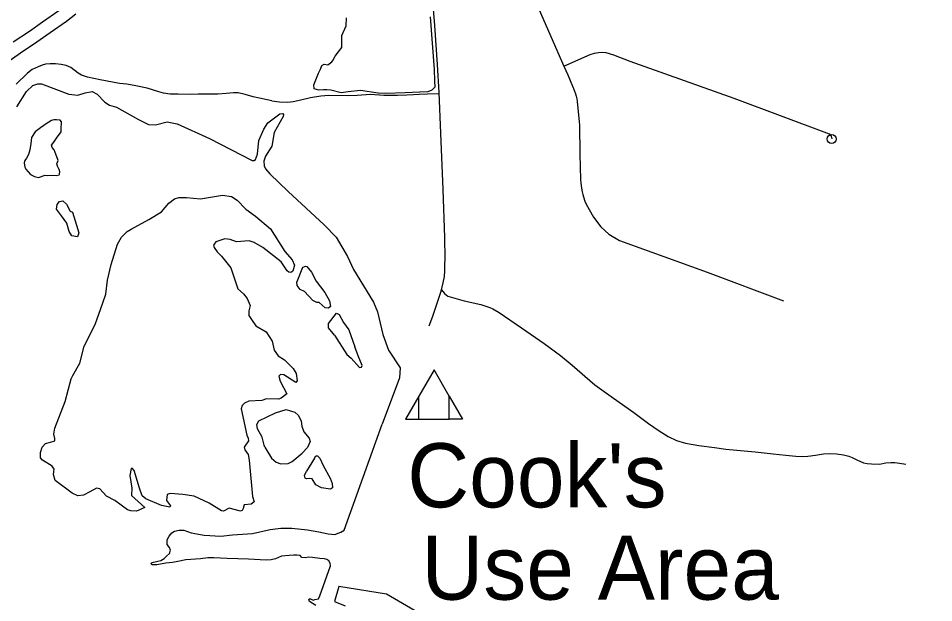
# Model space of a CAD drawing. Extents: x -19 to 366, y -4 to 359.
# Drawn here: x 149.899 to 151.042, y 194.657 to 195.386 of the extents above; entities that cross this region are included whole.
import ezdxf

# ---------------------------------------------------------------- set-up
doc = ezdxf.new("R2010")
doc.units = 0
for name, color, linetype in [('60', 7, 'Continuous'), ('R_Border Notes', 7, 'Continuous'), ('R_Border Prem', 7, 'Continuous'), ('R_Exist Surface Annot', 7, 'Continuous'), ('R_Striping', 7, 'Continuous'), ('R_Survey Control', 7, 'Continuous'), ('R_Temp Easement', 7, 'Continuous'), ('Sheet Fence', 7, 'Continuous')]:
    doc.layers.add(name, color=color, linetype=linetype)

msp = doc.modelspace()

# ---------------------------------------------------------------- linework, layer by layer
at = {"layer": '60'}
for p, q in [((150.3826, 194.8861), (150.3992, 194.8861)), ((150.4536, 194.8861), (150.4371, 194.8861))]:
    msp.add_line(p, q, dxfattribs=at)
for points in [[(150.4371, 194.9148), (150.4181, 194.9476), (150.3992, 194.9148)], [(150.3992, 194.8861), (150.3992, 194.9148), (150.3826, 194.8861)], [(150.4371, 194.8861), (150.4371, 194.9148), (150.4536, 194.8861)], [(150.3992, 194.8861), (150.4371, 194.8861)]]:
    msp.add_lwpolyline(points, dxfattribs=at)
at = {"layer": 'R_Border Prem'}
for points in [[(149.8972, 195.2756), (149.9092, 195.2949), (149.9173, 195.3025), (149.9235, 195.3045), (149.9283, 195.3043), (149.9621, 195.2917), (149.9733, 195.2903), (149.9827, 195.2934), (149.9914, 195.2949), (149.9975, 195.2914), (150.0072, 195.2816), (150.013, 195.2778), (150.0217, 195.2754), (150.0491, 195.2599), (150.0616, 195.2537), (150.0705, 195.2532), (150.0849, 195.2569), (150.0976, 195.2546), (150.1379, 195.2363), (150.191, 195.209), (150.1936, 195.2088), (150.195, 195.2101), (150.1979, 195.2168), (150.1995, 195.2337), (150.2054, 195.248), (150.2107, 195.2558), (150.2256, 195.2671), (150.2295, 195.2675), (150.2303, 195.2662), (150.2296, 195.2636), (150.2184, 195.2437), (150.2155, 195.2268), (150.2076, 195.2144), (150.2058, 195.2079), (150.2062, 195.2021), (150.2076, 195.1985), (150.2129, 195.192), (150.236, 195.17), (150.2809, 195.1284)], [(149.9268, 195.2496), (149.9202, 195.2444), (149.9158, 195.2374), (149.915, 195.2302), (149.9136, 195.222), (149.9118, 195.2162), (149.9095, 195.2119), (149.9074, 195.2088), (149.9064, 195.2059), (149.9072, 195.2004), (149.9087, 195.1978), (149.9142, 195.1914), (149.9192, 195.1889), (149.9245, 195.1877), (149.9327, 195.1903), (149.9356, 195.19), (149.9403, 195.1906), (149.9466, 195.19), (149.9501, 195.1908), (149.9507, 195.1917), (149.951, 195.1946), (149.9502, 195.1975), (149.9482, 195.2019), (149.9473, 195.2047), (149.9488, 195.2088), (149.9472, 195.2133), (149.9453, 195.2186), (149.944, 195.222), (149.9414, 195.2252), (149.9408, 195.2278), (149.9437, 195.2318), (149.9469, 195.2368), (149.9527, 195.2445), (149.9527, 195.2498), (149.953, 195.2548), (149.953, 195.2572), (149.9513, 195.2592), (149.947, 195.2597), (149.9435, 195.2596), (149.9406, 195.2586), (149.9372, 195.2568), (149.9352, 195.2553), (149.9268, 195.2496)], [(150.0048, 195.0313), (150.0083, 195.0418), (150.0104, 195.0595), (150.015, 195.0789), (150.0229, 195.1042), (150.0281, 195.1133), (150.0351, 195.12), (150.04, 195.1233), (150.0619, 195.1353), (150.0777, 195.1449), (150.0869, 195.1554), (150.0942, 195.1608), (150.0997, 195.1627), (150.1092, 195.1628), (150.1266, 195.1608), (150.1542, 195.1654), (150.1652, 195.1638), (150.1725, 195.1593), (150.183, 195.148), (150.195, 195.1393), (150.2139, 195.1237), (150.2319, 195.0954), (150.2411, 195.0848), (150.2438, 195.0782), (150.2419, 195.0708), (150.2393, 195.069), (150.2367, 195.0694), (150.2346, 195.0711), (150.2271, 195.0822), (150.2042, 195.1001), (150.1937, 195.1065), (150.1871, 195.1085), (150.1716, 195.1074), (150.1636, 195.11), (150.1571, 195.1111), (150.1456, 195.1072), (150.1428, 195.1032), (150.1438, 195.1002), (150.1474, 195.0947), (150.1526, 195.0894), (150.1644, 195.0747), (150.1732, 195.0486), (150.1802, 195.0424), (150.185, 195.0367), (150.1887, 195.0278), (150.187, 195.021), (150.1869, 195.0155), (150.1902, 195.0102)], [(149.9531, 195.1399), (149.947, 195.1482), (149.9477, 195.1539), (149.9507, 195.1576), (149.9547, 195.1583), (149.9594, 195.1542), (149.964, 195.1457), (149.9667, 195.1442), (149.9718, 195.1281)], [(149.9718, 195.1281), (149.9749, 195.1186), (149.9732, 195.1137), (149.966, 195.1148), (149.9627, 195.1203), (149.9596, 195.1307), (149.9531, 195.1399)], [(150.2809, 195.1284), (150.2958, 195.1133), (150.31, 195.0889), (150.3177, 195.0727), (150.3425, 195.0319), (150.3473, 195.0201), (150.354, 194.9915), (150.3613, 194.9722), (150.3759, 194.9499), (150.3749, 194.9377), (150.3532, 194.8799)], [(150.2537, 195.0752), (150.2574, 195.077), (150.2593, 195.0764), (150.2649, 195.0696), (150.2708, 195.0583), (150.2818, 195.0439), (150.2875, 195.0335), (150.2887, 195.0267), (150.2861, 195.0246), (150.2821, 195.0249), (150.2747, 195.0315), (150.2718, 195.0317), (150.2669, 195.0341), (150.2564, 195.0451), (150.251, 195.048), (150.2472, 195.0526), (150.2468, 195.0573)], [(150.2537, 195.0752), (150.2468, 195.0573)], [(149.9674, 194.9405), (149.9758, 194.9557), (149.9813, 194.9772), (149.9949, 195.0043), (150.0048, 195.0313)], [(150.2939, 194.9909), (150.292, 194.9927), (150.2861, 195.0001), (150.2862, 195.0054), (150.2964, 195.0184), (150.2998, 195.0167), (150.3052, 195.0065), (150.3117, 194.9974), (150.3192, 194.9762)], [(150.1902, 195.0102), (150.1957, 195.0024), (150.2085, 194.9949), (150.2162, 194.9832), (150.2183, 194.972), (150.2235, 194.9651), (150.2315, 194.96), (150.2422, 194.9493), (150.2458, 194.9428), (150.2472, 194.9337), (150.2454, 194.9316), (150.2305, 194.9412), (150.2263, 194.9417), (150.2243, 194.9396), (150.2258, 194.9336), (150.2341, 194.9177), (150.2272, 194.9121), (150.2238, 194.9111), (150.2088, 194.9114), (150.2031, 194.9091), (150.1868, 194.9084), (150.1816, 194.9061), (150.1784, 194.903), (150.1774, 194.899), (150.1842, 194.8658), (150.1861, 194.8621), (150.1863, 194.8588), (150.1811, 194.851), (150.182, 194.8476), (150.1859, 194.8419), (150.1874, 194.8349), (150.1914, 194.7896), (150.1937, 194.7829), (150.1896, 194.7799), (150.1809, 194.7789), (150.18, 194.7743)], [(150.2939, 194.9909), (150.3093, 194.9665), (150.3146, 194.9623), (150.3248, 194.9506), (150.3276, 194.9509), (150.3283, 194.953), (150.3233, 194.9651), (150.3192, 194.9762)], [(149.9883, 194.7954), (149.9804, 194.791), (149.9736, 194.7904), (149.9662, 194.7935), (149.945, 194.8093), (149.9431, 194.8167), (149.9438, 194.8236), (149.9415, 194.8273), (149.9293, 194.8346), (149.9268, 194.8377), (149.9269, 194.8443), (149.929, 194.851), (149.9333, 194.8556), (149.9393, 194.8573), (149.9446, 194.8589), (149.9448, 194.8619), (149.9434, 194.8674), (149.9449, 194.8746), (149.9575, 194.9081), (149.965, 194.9361), (149.9674, 194.9405)], [(150.207, 194.851), (150.206, 194.8535), (150.2037, 194.8633), (150.1979, 194.8739), (150.1969, 194.8794), (150.1994, 194.8838), (150.2201, 194.894), (150.2333, 194.8979), (150.2442, 194.8946), (150.2487, 194.8905), (150.252, 194.8836), (150.253, 194.8772), (150.2557, 194.87), (150.2622, 194.8623), (150.2634, 194.8579), (150.2601, 194.8505), (150.2535, 194.8434)], [(150.1356, 194.7127), (150.1265, 194.7116), (150.1083, 194.7103), (150.0981, 194.7084), (150.0916, 194.707), (150.0833, 194.7062), (150.072, 194.7041), (150.0664, 194.7041), (150.065, 194.7054), (150.0656, 194.7068), (150.0677, 194.7076), (150.0699, 194.7081), (150.0734, 194.7087), (150.0771, 194.7097), (150.0814, 194.7122), (150.0841, 194.7151), (150.0879, 194.7183), (150.0892, 194.7226), (150.0879, 194.7259), (150.0849, 194.7296), (150.0849, 194.7355), (150.0876, 194.7401), (150.0908, 194.7441), (150.0943, 194.7463), (150.0999, 194.7476), (150.1056, 194.7473), (150.115, 194.7439), (150.1311, 194.7412), (150.152, 194.7398), (150.1663, 194.7417), (150.1915, 194.7433), (150.2135, 194.7482), (150.2269, 194.75), (150.2404, 194.75), (150.26, 194.7479), (150.2742, 194.7452), (150.286, 194.7428), (150.2943, 194.7422), (150.3016, 194.7449), (150.3059, 194.7476), (150.3532, 194.8799)], [(150.207, 194.851), (150.2151, 194.8374), (150.2212, 194.8321), (150.2269, 194.8301), (150.236, 194.8305), (150.2409, 194.8331), (150.2535, 194.8434)], [(150.2687, 194.8374), (150.2706, 194.8401), (150.2726, 194.8403), (150.2753, 194.8373), (150.2796, 194.828), (150.2882, 194.8123), (150.2907, 194.8055), (150.2911, 194.8002), (150.2887, 194.7985), (150.2777, 194.8003), (150.2705, 194.8039), (150.2661, 194.8114), (150.2623, 194.8121), (150.2589, 194.8115), (150.257, 194.8123), (150.2564, 194.8155), (150.259, 194.821)], [(150.2687, 194.8374), (150.259, 194.821)], [(150.18, 194.7743), (150.1785, 194.7718), (150.1766, 194.771), (150.1622, 194.7747), (150.1552, 194.7711), (150.1527, 194.7714), (150.1373, 194.7812), (150.1185, 194.79), (150.1047, 194.7921), (150.0889, 194.7932), (150.085, 194.7918), (150.0841, 194.7844), (150.089, 194.7778), (150.0881, 194.7761), (150.0779, 194.7784), (150.0583, 194.7865), (150.0539, 194.7902), (150.0504, 194.7999), (150.0436, 194.8219), (150.0415, 194.8243), (150.04, 194.8245), (150.0382, 194.8155), (150.0408, 194.7998), (150.0405, 194.7905), (150.0571, 194.7758), (150.0465, 194.771), (150.0397, 194.7715), (150.0355, 194.773), (150.0195, 194.7845), (150.0094, 194.7899), (150.001, 194.7991), (149.9966, 194.8), (149.9883, 194.7954)], [(150.2706, 194.6535), (150.2627, 194.6584), (150.2619, 194.6607), (150.2627, 194.6617), (150.2639, 194.6617), (150.2671, 194.6599), (150.2691, 194.6609), (150.2739, 194.6619), (150.2756, 194.6654), (150.2889, 194.7031), (150.2885, 194.7063), (150.2868, 194.7093), (150.2842, 194.7108), (150.2813, 194.7116), (150.2753, 194.7121), (150.2665, 194.7133), (150.2616, 194.7138), (150.2572, 194.7127), (150.2531, 194.7133), (150.251, 194.7157), (150.2467, 194.7161), (150.2429, 194.7161), (150.2371, 194.7159), (150.2275, 194.7148), (150.22, 194.7118), (150.2149, 194.7106), (150.2087, 194.7099), (150.1864, 194.7113), (150.1598, 194.7119), (150.1432, 194.7127), (150.1356, 194.7127)], [(150.4558, 194.6111), (150.3585, 194.6674), (150.2993, 194.677), (150.2939, 194.6583), (150.3072, 194.6528)]]:
    msp.add_lwpolyline(points, dxfattribs=at)
at = {"layer": 'R_Exist Surface Annot'}
for points in [[(149.8643, 195.3171), (149.902, 195.3432), (149.9222, 195.3568), (149.9388, 195.3684), (149.9592, 195.3827), (149.9709, 195.3917)], [(149.9497, 195.3957), (149.9295, 195.3816), (149.9131, 195.37), (149.8929, 195.3565)]]:
    msp.add_lwpolyline(points, dxfattribs=at)
at = {"layer": 'R_Striping'}
for points in [[(150.4719, 195.5736), (150.5008, 195.5091), (150.5134, 195.4803), (150.5271, 195.4488), (150.5407, 195.4168), (150.5452, 195.4065), (150.5667, 195.3569), (150.5801, 195.3266)], [(150.4245, 195.2936), (150.4225, 195.3285), (150.419, 195.3771), (150.417, 195.4026), (150.4163, 195.412), (150.4148, 195.4373), (150.4138, 195.4496), (150.4135, 195.4584), (150.4143, 195.4645), (150.4154, 195.4697), (150.4175, 195.4756), (150.4193, 195.4795), (150.4238, 195.4853), (150.4267, 195.4885), (150.4317, 195.4927), (150.437, 195.4964), (150.4455, 195.5004), (150.495, 195.5219)], [(150.5801, 195.3266), (150.6129, 195.341), (150.6181, 195.3428), (150.6234, 195.3437), (150.6284, 195.344), (150.6324, 195.3435), (150.6422, 195.3405), (150.6625, 195.3328), (150.7923, 195.2865), (150.9112, 195.242), (150.9137, 195.2392), (150.9143, 195.2357)], [(150.5801, 195.3266), (150.5849, 195.3159), (150.5909, 195.3016), (150.5922, 195.2985), (150.5933, 195.2954), (150.5944, 195.2922), (150.5953, 195.289), (150.5961, 195.2857), (150.5968, 195.2824), (150.5992, 195.2572)], [(150.4309, 195.0641), (150.4314, 195.0713), (150.4317, 195.0773), (150.432, 195.0876), (150.432, 195.0949), (150.4315, 195.104), (150.4313, 195.1125), (150.4295, 195.1726), (150.4265, 195.2431), (150.4245, 195.2936)], [(150.5992, 195.2572), (150.5996, 195.253), (150.6, 195.2169), (150.6009, 195.1851), (150.6012, 195.1808), (150.6015, 195.1771), (150.6019, 195.1745), (150.6024, 195.1719), (150.6029, 195.1699), (150.6037, 195.1665), (150.6046, 195.1634), (150.6064, 195.1581), (150.608, 195.1541)], [(150.608, 195.1541), (150.6169, 195.1379), (150.6262, 195.126), (150.6362, 195.117), (150.6496, 195.1091), (150.7196, 195.0834), (150.7591, 195.0693), (150.8541, 195.0336)], [(150.412, 195.0025), (150.4166, 195.0144), (150.4269, 195.0457), (150.4294, 195.0561), (150.4309, 195.0641)]]:
    msp.add_lwpolyline(points, dxfattribs=at)
msp.add_circle((150.9143, 195.2357), 0.00559, dxfattribs=at)
at = {"layer": 'R_Survey Control'}
for points in [[(150.2157, 195.2831), (150.2097, 195.2844), (150.2004, 195.2865), (150.1922, 195.2884), (150.1825, 195.2913), (150.1735, 195.2931), (150.1679, 195.2931), (150.1584, 195.2923), (150.1481, 195.2916), (150.1376, 195.2916), (150.1236, 195.2916), (150.1138, 195.2913), (150.0987, 195.2916), (150.0887, 195.2918), (150.0803, 195.2929), (150.0745, 195.2947), (150.0602, 195.2992), (150.0457, 195.3021), (150.0348, 195.304), (150.0256, 195.305), (150.0013, 195.3095), (149.9857, 195.3127), (149.9781, 195.3151), (149.9738, 195.318), (149.9649, 195.3249), (149.9591, 195.3275), (149.9527, 195.3288), (149.9456, 195.3296), (149.939, 195.3296), (149.9332, 195.3291), (149.929, 195.3278), (149.9239, 195.3257), (149.9165, 195.3222), (149.9107, 195.3177), (149.8965, 195.3042)], [(150.2157, 195.2831), (150.2252, 195.282), (150.2355, 195.2815), (150.2424, 195.2826), (150.2516, 195.2847), (150.2638, 195.2873), (150.2767, 195.2894), (150.2868, 195.2905), (150.31, 195.29), (150.3219, 195.2902), (150.3388, 195.2916), (150.3552, 195.2905), (150.3639, 195.2902), (150.3726, 195.2902), (150.3842, 195.2908), (150.3924, 195.291), (150.3995, 195.2916), (150.4098, 195.2921), (150.4245, 195.2924)], [(150.4273, 195.0473), (150.4311, 195.0428), (150.4352, 195.0395), (150.4439, 195.0369), (150.4557, 195.0338), (150.4764, 195.029), (150.4801, 195.0279), (150.484, 195.0266)], [(150.484, 195.0266), (150.4875, 195.0255), (150.4914, 195.0238), (150.4993, 195.019), (150.5272, 195), (150.5553, 194.9803), (150.5758, 194.9655), (150.5906, 194.9533), (150.6185, 194.929), (150.6419, 194.9122), (150.6672, 194.8941), (150.6855, 194.8804), (150.6988, 194.8712), (150.7101, 194.8642), (150.7206, 194.8594), (150.7317, 194.8559), (150.7483, 194.8531), (150.7679, 194.8505), (150.7823, 194.8487), (150.8187, 194.845), (150.8414, 194.8428), (150.8571, 194.8411), (150.8695, 194.8396), (150.878, 194.8393), (150.8847, 194.8398), (150.8943, 194.8409), (150.9039, 194.8428), (150.9118, 194.8433), (150.9205, 194.8426), (150.929, 194.8413), (150.9358, 194.8398), (150.9397, 194.8382), (150.9458, 194.8352), (150.9541, 194.8315), (150.9587, 194.8306), (150.9639, 194.8302), (150.9741, 194.8299), (150.982, 194.8315), (150.9883, 194.8319), (150.9933, 194.8317), (150.999, 194.831), (151.0068, 194.8299)]]:
    msp.add_lwpolyline(points, dxfattribs=at)
at = {"layer": 'R_Temp Easement'}
msp.add_lwpolyline([(150.413, 195.3883), (150.418, 195.3222), (150.4187, 195.3084), (150.4191, 195.3005), (150.4151, 195.2966), (150.4103, 195.2947), (150.4003, 195.2942), (150.3818, 195.2931), (150.3575, 195.2926), (150.3483, 195.2929), (150.3262, 195.296), (150.3108, 195.2945), (150.3021, 195.2931), (150.2892, 195.2966), (150.2843, 195.2971), (150.28, 195.2971), (150.2741, 195.2966), (150.2685, 195.2982), (150.268, 195.3032), (150.2738, 195.318), (150.2762, 195.323), (150.2778, 195.3275), (150.281, 195.3291), (150.2854, 195.3283), (150.2905, 195.332), (150.2918, 195.3336), (150.2945, 195.339), (150.3, 195.346), (150.3029, 195.35), (150.3031, 195.3648), (150.3082, 195.3769), (150.3087, 195.387)], dxfattribs=at)
at = {"layer": 'Sheet Fence'}
for points in [[(154.1159, 1.8709), (153.9063, 10.4874), (153.696, 19.1041), (153.485, 27.7209), (153.2733, 36.3378), (153.0608, 44.9549), (152.8476, 53.5721), (152.6337, 62.1894), (152.419, 70.8069), (152.2036, 79.4245), (151.9875, 88.0422), (151.7707, 96.6601), (151.5531, 105.2782), (151.3348, 113.8963), (151.1158, 122.5147), (150.8961, 131.1331), (150.6757, 139.7517), (150.4545, 148.3704), (150.2326, 156.9893), (150.0101, 165.6083), (149.7867, 174.2275), (149.5627, 182.8468), (149.338, 191.4662), (149.1125, 200.0858), (148.8864, 208.7055), (148.6595, 217.3254), (148.4319, 225.9454), (148.2037, 234.5655), (147.9747, 243.1858), (147.745, 251.8063), (147.5146, 260.4269), (147.2835, 269.0476), (147.0517, 277.6685), (146.8191, 286.2895), (146.5859, 294.9106), (146.352, 303.5319), (146.1174, 312.1534), (145.8821, 320.775), (145.6461, 329.3967), (145.4094, 338.0186), (145.172, 346.6406)], [(0, 189.5162), (7.1121, 189.5206), (14.2243, 189.5339), (21.3364, 189.556), (28.4484, 189.5869), (35.5605, 189.6267), (42.6725, 189.6754), (49.7844, 189.7329), (56.8962, 189.7992), (64.0079, 189.8744), (71.1196, 189.9584), (78.2311, 190.0512), (85.3425, 190.1529), (92.4538, 190.2635), (99.5649, 190.3829), (106.6759, 190.5111), (113.7867, 190.6482), (120.8974, 190.7941), (128.0078, 190.9489), (135.1181, 191.1125), (142.2282, 191.2849), (149.338, 191.4662), (156.4476, 191.6563), (163.5569, 191.8553), (170.666, 192.0631), (177.7749, 192.2798), (184.8835, 192.5053), (191.9917, 192.7396), (199.0997, 192.9828), (206.2074, 193.2348), (213.3147, 193.4956), (220.4218, 193.7653), (227.5285, 194.0438), (234.6348, 194.3312), (241.7408, 194.6274), (248.8464, 194.9324), (255.9516, 195.2463), (263.0564, 195.569), (270.1608, 195.9005), (277.2648, 196.2409), (284.3683, 196.5901), (291.4715, 196.9481), (298.5741, 197.315), (305.6763, 197.6907), (312.7781, 198.0753), (319.8793, 198.4686), (326.9801, 198.8708), (334.0804, 199.2818), (341.1801, 199.7017)]]:
    msp.add_spline(points, degree=3, dxfattribs=at)

# ---------------------------------------------------------------- texts
at = {"layer": 'R_Border Notes'}
for s, p in [("Cook's", (150.3846, 194.7759)), ('Use Area', (150.4024, 194.6607))]:
    msp.add_text(s, height=0.08, dxfattribs=at).set_placement(p)

doc.saveas('drawing.dxf')
